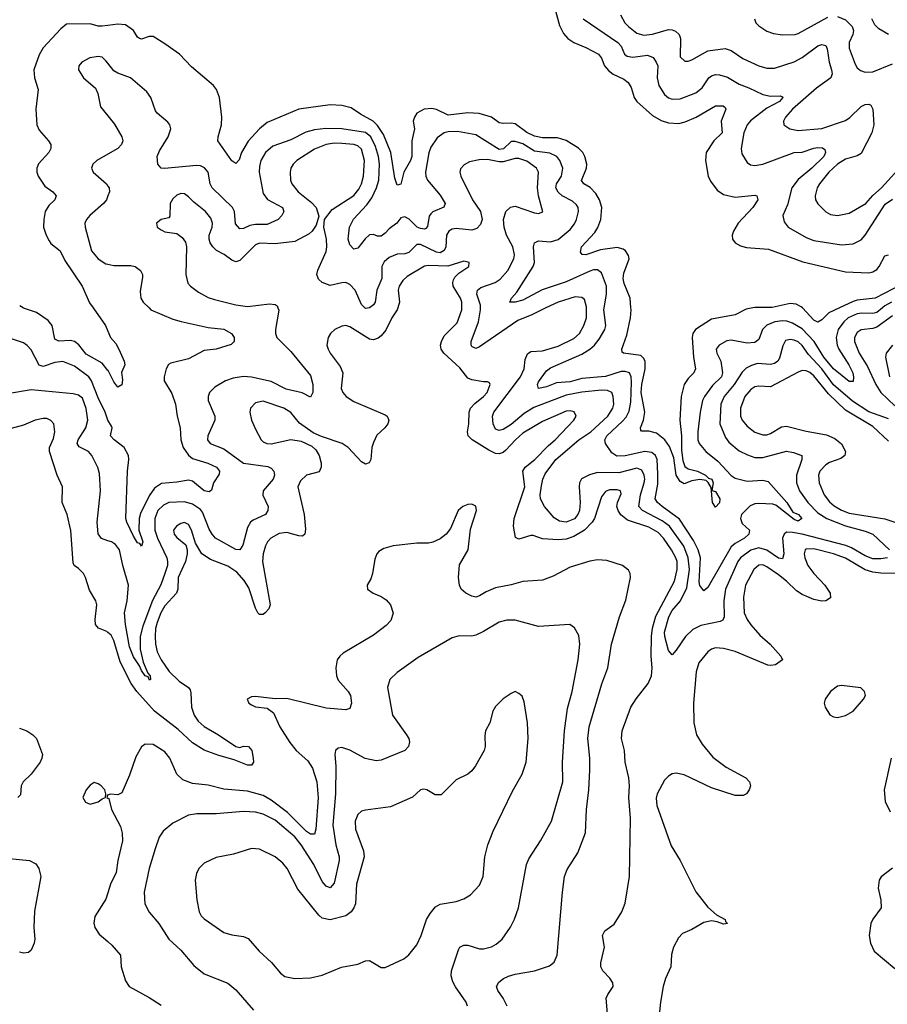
# Model space of a CAD drawing. Header units: inches. Extents: x 1552611 to 1694776, y 811966 to 917215.
# Tile 493 of 549: x 1679551 to 1683963, y 876459 to 881465. Entities that reach past the tile are written whole.
import ezdxf

# ---------------------------------------------------------------- set-up
doc = ezdxf.new("R2010")
doc.units = ezdxf.units.IN
doc.header["$MEASUREMENT"] = 0
for name, color, linetype in [('B6877', 7, 'Continuous'), ('B6878', 7, 'Continuous'), ('B6887', 7, 'Continuous'), ('B6888', 7, 'Continuous')]:
    doc.layers.add(name, color=color, linetype=linetype)

msp = doc.modelspace()

# ---------------------------------------------------------------- linework, layer by layer
at = {"layer": 'B6877', "color": 5}
for points, elevation in [([(1680000, 879682.4), (1679970, 879719.2), (1679890, 879764.5), (1679851.9, 879811.9), (1679830, 879829.8), (1679810, 879834.8), (1679750, 879830.8), (1679730, 879840.5), (1679716.1, 879910), (1679696.3, 879936.3), (1679636.8, 879976.8), (1679570, 879999.3), (1679568.8, 880000)], 820), ([(1679925.1, 880000), (1679988.2, 879910), (1680000, 879881.5)], 820), ([(1680000, 879429.2), (1679999.5, 879430), (1679985.9, 879470), (1679950, 879542.4), (1679916.6, 879630), (1679902.4, 879650), (1679830, 879703.8), (1679770, 879727), (1679730, 879723), (1679670, 879702), (1679650, 879708.4), (1679610, 879787.2), (1679590, 879808.8), (1679570, 879821.6), (1679489.2, 879850)], 840), ([(1680000, 878816.1), (1679967.3, 878827.3), (1679951, 878851), (1679944.7, 878910), (1679962.3, 879070), (1679957.3, 879157.3), (1679948.1, 879188.1), (1679918.5, 879250), (1679900.5, 879270), (1679853.3, 879293.3), (1679843.7, 879310), (1679849.3, 879330), (1679888.4, 879390), (1679898.4, 879430), (1679890, 879487.8), (1679870, 879540.3), (1679850, 879556.4), (1679823.8, 879563.8), (1679610, 879583.2), (1679490, 879563.5)], 860), ([(1680000, 878350.2), (1679994.8, 878354.8), (1679952.5, 878372.5), (1679937.4, 878390), (1679935.9, 878415.9), (1679943.5, 878490), (1679938.7, 878510), (1679905.5, 878565.5), (1679886.4, 878630), (1679876, 878650), (1679850, 878675.8), (1679828, 878690), (1679823.1, 878703.1), (1679810.9, 878869.1), (1679791.9, 878950), (1679767.1, 879010), (1679768.7, 879090), (1679742.2, 879150), (1679702.1, 879270), (1679703.4, 879290), (1679724, 879336), (1679730.5, 879370), (1679724.5, 879410), (1679710, 879427.3), (1679690, 879437.4), (1679670, 879438.5), (1679630.3, 879430), (1679570, 879404.5), (1679490, 879382.6)], 880), ([(1679550, 877863.8), (1679588.4, 877850), (1679618.7, 877830), (1679637, 877810), (1679666.9, 877730), (1679664.6, 877710), (1679655.6, 877690), (1679610, 877629.9), (1679568.9, 877590), (1679559.6, 877570), (1679555.4, 877524.6), (1679541.5, 877510)], 880), ([(1680000, 877522.9), (1679998, 877522), (1679994, 877510), (1680000, 877507.6)], 920), ([(1679427.6, 877207.6), (1679601.6, 877190), (1679633.5, 877173.5), (1679649.4, 877150), (1679658.8, 877110), (1679626.7, 876933.3), (1679623.4, 876850), (1679628.8, 876790), (1679625.3, 876770), (1679610, 876734), (1679596.8, 876723.2), (1679570, 876719.9), (1679550, 876724.7)], 880), ([(1680000, 877026.2), (1679990, 876994.5), (1679934.2, 876905.8), (1679928.7, 876871.3), (1679934, 876850), (1679955.5, 876815.5), (1680000, 876777.9)], 920)]:
    msp.add_lwpolyline(points, dxfattribs=dict(at, elevation=elevation))
at = {"layer": 'B6877', "color": 5, "elevation": 920}
msp.add_lwpolyline([(1679930, 877587), (1679910, 877573.3), (1679888.8, 877550), (1679872.7, 877510), (1679886.7, 877486.7), (1679910, 877477.6), (1679950, 877488.8), (1679970, 877504), (1679988, 877510), (1679989, 877530), (1679984, 877550), (1679965.2, 877570), (1679950, 877580.9)], close=True, dxfattribs=at)
at = {"layer": 'B6878', "color": 5}
for points, elevation in [([(1680000, 881436.2), (1679970, 881432.2), (1679950, 881432.9), (1679910, 881443.8), (1679790, 881442.7), (1679760.9, 881419.1), (1679670, 881322.9), (1679650, 881287), (1679624, 881210), (1679626.2, 881170), (1679645.3, 881110), (1679632.8, 881010), (1679638.9, 880930), (1679650, 880903), (1679698, 880850), (1679710.3, 880830), (1679710.3, 880810), (1679698.9, 880790), (1679647, 880733), (1679639.1, 880710), (1679639.1, 880690), (1679645.5, 880670), (1679679.3, 880619.3), (1679719.5, 880590), (1679737.6, 880570), (1679730.3, 880550), (1679700.1, 880519.9), (1679681.3, 880490), (1679673.8, 880450), (1679672.9, 880410), (1679685.4, 880370), (1679700.8, 880340.8), (1679710, 880327.3), (1679756.9, 880290), (1679780.4, 880240.4), (1679868.7, 880110), (1679906.5, 880026.5), (1679925.1, 880000)], 820), ([(1680000, 881244), (1679990, 881256.9), (1679970, 881275.1), (1679950, 881277.4), (1679908.8, 881271.2), (1679867, 881250), (1679852, 881230), (1679850.3, 881210), (1679875.3, 881170), (1679936.9, 881116.9), (1679949, 881090), (1679962.8, 881022.8), (1680000, 880976.5)], 840), ([(1680000, 880782.2), (1679944.4, 880750), (1679923.1, 880730), (1679915.8, 880710), (1679924.9, 880690), (1679993, 880630), (1680000, 880618.8)], 840), ([(1680000, 880569.8), (1679992.2, 880550), (1679977.6, 880530), (1679908.8, 880470), (1679890.4, 880450), (1679883.1, 880430), (1679883.7, 880410), (1679915.8, 880290), (1679950.2, 880250), (1679990, 880223.8), (1680000, 880221.7)], 840), ([(1679568.8, 880000), (1679551.2, 880010)], 820)]:
    msp.add_lwpolyline(points, dxfattribs=dict(at, elevation=elevation))
at = {"layer": 'B6887', "color": 5}
for points, elevation in [([(1680208.9, 880000), (1680218.9, 879990), (1680330, 879943.5), (1680371.6, 879931.6), (1680510, 879900.5), (1680590, 879891.3), (1680628.2, 879870), (1680641.3, 879850), (1680641.6, 879830), (1680626.9, 879813.1), (1680550, 879790.6), (1680490, 879784.2), (1680410, 879740.7), (1680320.6, 879719.4), (1680307.8, 879712.2), (1680295.8, 879690), (1680285.4, 879650), (1680286.8, 879630), (1680324.6, 879564.6), (1680343.5, 879510), (1680351.9, 879450), (1680367.2, 879390), (1680370.8, 879330), (1680382.4, 879290), (1680410, 879251.7), (1680430, 879235.1), (1680508.7, 879210), (1680552.6, 879190), (1680567.6, 879170), (1680566, 879154), (1680536, 879110), (1680526.1, 879073.9), (1680515.1, 879064.9), (1680490, 879070.8), (1680430, 879119.8), (1680410, 879124.6), (1680350, 879113.5), (1680273.2, 879106.8), (1680237.1, 879082.9), (1680210, 879043.7), (1680165.7, 878954.3), (1680158.5, 878930), (1680156.4, 878870), (1680176.8, 878810), (1680170, 878788), (1680161.4, 878801.4), (1680150, 878806.3), (1680130, 878839.1), (1680095.8, 878910), (1680091.1, 878930), (1680098.8, 879170), (1680106.6, 879230), (1680104.2, 879250), (1680083.2, 879290), (1680031.3, 879330), (1680012.4, 879350), (1680020.8, 879390), (1680018, 879398), (1680000, 879429.2)], 840), ([(1680864.4, 880000), (1680868.7, 879988.7), (1680852.8, 879890), (1680852.2, 879870), (1680858.5, 879850), (1680930, 879777.6), (1681030, 879655.5), (1681042.8, 879610), (1681042.8, 879570), (1681030, 879547), (1680988.2, 879568.2), (1680906.6, 879586.6), (1680830, 879625.2), (1680730, 879648), (1680690, 879651.4), (1680637.3, 879642.7), (1680598.7, 879630), (1680543.7, 879596.3), (1680517.3, 879570), (1680509.1, 879550), (1680509.2, 879530), (1680543.5, 879450), (1680544.2, 879430), (1680508.3, 879350), (1680507.1, 879330), (1680519.5, 879310), (1680590, 879282.8), (1680690, 879211.4), (1680813.2, 879193.2), (1680830, 879184.9), (1680844.2, 879170), (1680846.8, 879150), (1680839.8, 879130), (1680788.8, 879070), (1680787.1, 879047.1), (1680814.4, 878990), (1680813, 878970), (1680802, 878950), (1680738.5, 878921.5), (1680724.8, 878910), (1680710, 878883), (1680686.6, 878793.4), (1680670, 878769.8), (1680650, 878772), (1680547.5, 878830), (1680530, 878849.8), (1680515.6, 878875.6), (1680481.1, 878961.1), (1680470, 878974.5), (1680430, 879001.9), (1680390, 879013.3), (1680310, 879010.7), (1680282.6, 878997.4), (1680254.3, 878970), (1680239.2, 878930), (1680238.4, 878870), (1680251.4, 878830), (1680299.4, 878730), (1680303.4, 878710), (1680302.1, 878690), (1680290.1, 878649.9), (1680268.5, 878591.5), (1680227.1, 878512.9), (1680177.4, 878382.6), (1680164.5, 878330), (1680164.2, 878264.2), (1680179.5, 878199.5), (1680203.4, 878143.4), (1680214.4, 878130), (1680216, 878110), (1680211.9, 878108.1), (1680204, 878124), (1680190, 878128.7), (1680170, 878156.9), (1680160, 878180), (1680130, 878225.3), (1680110, 878276.9), (1680089.5, 878390.5), (1680084.6, 878450), (1680098.5, 878510), (1680105, 878590), (1680075.5, 878690), (1680058.9, 878770), (1680037.9, 878797.9), (1680018, 878810), (1680000, 878816.1)], 860), ([(1681474.3, 880000), (1681471.3, 879990), (1681444.3, 879950), (1681413.2, 879886.8), (1681390, 879857.2), (1681374.7, 879845.3), (1681350, 879838), (1681330, 879840.7), (1681230, 879904.1), (1681210, 879909.8), (1681190, 879907.6), (1681154.4, 879890), (1681132.4, 879870), (1681119.3, 879850), (1681114, 879810), (1681120.3, 879790), (1681130.3, 879770), (1681181.5, 879701.5), (1681194, 879670), (1681186.2, 879590), (1681193.8, 879570), (1681212.2, 879550), (1681250, 879524.1), (1681410, 879456.5), (1681419.5, 879450), (1681428.9, 879430), (1681423.6, 879410), (1681408.9, 879390), (1681367.8, 879352.2), (1681350, 879316.2), (1681341.5, 879290), (1681337.6, 879230), (1681327.8, 879212.3), (1681310, 879206), (1681290, 879216.8), (1681221.4, 879290), (1681190.8, 879310), (1681085.5, 879345.5), (1681044.5, 879364.5), (1680974.6, 879414.5), (1680930, 879468.7), (1680895.1, 879490), (1680790, 879525), (1680750, 879516.8), (1680724.2, 879490), (1680721.1, 879470), (1680730.3, 879430), (1680750, 879384), (1680779.5, 879330), (1680790, 879319.5), (1680807.3, 879310), (1680829.4, 879309.4), (1680930.2, 879330.2), (1680983, 879323), (1681036.7, 879296.7), (1681058, 879278), (1681074.3, 879250), (1681084.3, 879210), (1681085, 879190), (1681073.7, 879166.3), (1681010, 879149.6), (1680979.5, 879120.5), (1680966, 879090), (1680998.2, 878950), (1681004.5, 878875.5), (1681001.5, 878850), (1680990, 878839.2), (1680970, 878840.6), (1680910, 878857.5), (1680870, 878852.4), (1680828.4, 878830), (1680811, 878810), (1680800.9, 878790), (1680789.5, 878750), (1680785.7, 878710), (1680825, 878490), (1680817.8, 878470), (1680799.6, 878450), (1680790, 878441.5), (1680770, 878441.7), (1680763.1, 878450), (1680750, 878473.6), (1680716.5, 878576.5), (1680693.3, 878613.4), (1680656, 878656), (1680610, 878687.5), (1680521, 878721), (1680477.3, 878750), (1680444.6, 878804.6), (1680425.8, 878870), (1680410, 878899.3), (1680390, 878909.8), (1680370, 878904.5), (1680348.9, 878890), (1680332.8, 878870), (1680336.5, 878850), (1680350, 878832.9), (1680396, 878796), (1680403.2, 878770), (1680402.5, 878750), (1680394.2, 878710), (1680357.8, 878630), (1680355.1, 878570), (1680347.9, 878550), (1680290, 878484.9), (1680268.6, 878450), (1680250, 878400.9), (1680242.2, 878370), (1680239.4, 878330), (1680241.2, 878290), (1680250.9, 878250.9), (1680270.8, 878210.8), (1680310.9, 878150.9), (1680361.6, 878101.6), (1680410.1, 878070.1), (1680418, 878058), (1680422.3, 878042.3), (1680424.2, 877970), (1680438.5, 877930), (1680458.3, 877898.3), (1680490, 877871.9), (1680562.7, 877830), (1680650, 877769.3), (1680670, 877764.9), (1680690, 877771), (1680714.3, 877770), (1680732.3, 877750), (1680739.3, 877710), (1680740.7, 877690), (1680730, 877675.4), (1680725.1, 877674.9), (1680710, 877675.9), (1680642.6, 877702.6), (1680563.9, 877723.9), (1680490, 877751.1), (1680430, 877789.4), (1680357, 877857), (1680236.7, 877950), (1680146.4, 878050), (1680118.4, 878090), (1680061.4, 878201.4), (1680030, 878308.3), (1680016.1, 878336.1), (1680000, 878350.2)], 880), ([(1681330.3, 880000), (1681330, 879999.8), (1681310, 879996.8), (1681306.8, 880000)], 860), ([(1682542.7, 876390), (1682534.1, 876490), (1682541.7, 876510), (1682568.5, 876550), (1682567.8, 876567.8), (1682553, 876593), (1682516.4, 876630), (1682507.3, 876650), (1682506.9, 876670), (1682524.4, 876750), (1682515.5, 876810), (1682526.3, 876833.7), (1682573.6, 876866.4), (1682613.9, 876930), (1682630, 876973), (1682652.1, 877110), (1682656.5, 877403.5), (1682649, 877510), (1682652.7, 877570), (1682648.5, 877610), (1682630.9, 877690), (1682626.4, 877750), (1682611.8, 877810), (1682614.3, 877850), (1682659.3, 877970), (1682686.8, 878013.2), (1682747.3, 878090), (1682764.2, 878130), (1682768.1, 878170), (1682762.7, 878230), (1682763.5, 878330), (1682768.5, 878371.5), (1682786.4, 878433.6), (1682881.7, 878610), (1682894.3, 878670), (1682893.9, 878710), (1682888.1, 878730), (1682865.1, 878770), (1682824.3, 878830), (1682798, 878858), (1682750, 878885.5), (1682641.3, 878921.3), (1682608.3, 878948.3), (1682593.9, 878970), (1682587.9, 878990), (1682590.5, 879010), (1682610, 879055.3), (1682606, 879070), (1682590, 879075.7), (1682550, 879074.6), (1682530, 879066.6), (1682510, 879039.6), (1682473.8, 878930), (1682462.2, 878910), (1682422.9, 878870), (1682370, 878837.8), (1682330, 878825), (1682290, 878820.7), (1682210, 878825.9), (1682162.6, 878842.6), (1682150, 878843.2), (1682090, 878823.4), (1682073.2, 878833.2), (1682062.8, 878890), (1682066.4, 878930), (1682119.9, 879090), (1682110.5, 879170), (1682121.7, 879190), (1682171.4, 879228.6), (1682239.8, 879300.2), (1682274.8, 879330), (1682369.7, 879430), (1682380.5, 879450), (1682371.1, 879471.1), (1682350, 879476.5), (1682330, 879475.7), (1682210, 879423.2), (1682110, 879363), (1682072.7, 879330), (1682023.9, 879276.1), (1682010, 879265.2), (1681990, 879258.9), (1681970, 879260.6), (1681936.4, 879276.4), (1681852.2, 879330), (1681832.2, 879350), (1681829.2, 879370), (1681835.9, 879410), (1681836.9, 879470), (1681844.2, 879490), (1681865.6, 879514.4), (1681910, 879549.4), (1681928.7, 879570), (1681942.9, 879610), (1681939.7, 879619.7), (1681930, 879624.5), (1681910, 879623.5), (1681850, 879633.5), (1681830, 879643.5), (1681790, 879695), (1681707.6, 879770), (1681694.4, 879790), (1681691.1, 879810), (1681695.4, 879830), (1681710, 879857.5), (1681776.1, 879923.9), (1681799.7, 879990), (1681799.6, 880000)], 880), ([(1682227.6, 880000), (1682155.3, 879964.7), (1682084.2, 879935.8), (1681890, 879801.8), (1681870, 879792.9), (1681850, 879803), (1681846.5, 879810), (1681847.8, 879830), (1681884.3, 879930), (1681895, 879990), (1681894.6, 880000)], 860), ([(1683963.8, 878730), (1683930, 878724.3), (1683890, 878724.5), (1683850, 878738.8), (1683780.3, 878780.3), (1683752, 878792), (1683530, 878849.9), (1683481.5, 878858.5), (1683450, 878859), (1683438.2, 878850), (1683430.1, 878830), (1683437.2, 878750), (1683430, 878725), (1683410, 878727.3), (1683350, 878768.6), (1683310, 878781), (1683270, 878768), (1683217.4, 878730), (1683203.8, 878710), (1683140.8, 878570), (1683131.3, 878511.3), (1683133.8, 878430), (1683127.3, 878412.7), (1683114.1, 878405.9), (1683014.2, 878385.8), (1682974.5, 878365.5), (1682936.9, 878330), (1682890, 878259.7), (1682870, 878237), (1682850, 878258), (1682831.2, 878330), (1682830.8, 878350.8), (1682852.3, 878430), (1682870, 878460.9), (1682911.7, 878510), (1682943.6, 878576.4), (1682956.7, 878670), (1682951.4, 878730), (1682928.4, 878788.4), (1682855.9, 878890), (1682818, 878918), (1682718.2, 878970), (1682699.9, 878990), (1682708.2, 879050), (1682727.6, 879110), (1682729.5, 879130), (1682726.1, 879150), (1682714.5, 879174.5), (1682690, 879184.4), (1682598.1, 879161.9), (1682490, 879163.3), (1682448.7, 879151.3), (1682409, 879131), (1682397.9, 879110), (1682396.3, 879090), (1682401.6, 879010), (1682397.7, 878970), (1682390, 878949.8), (1682372, 878928), (1682330.4, 878910), (1682296.1, 878916.1), (1682270, 878933.2), (1682219.4, 878990), (1682198.9, 879030), (1682197.3, 879050), (1682204.4, 879095.6), (1682211.7, 879130), (1682223.5, 879156.5), (1682278.3, 879230), (1682394.3, 879330), (1682455.4, 879370), (1682542.2, 879450), (1682567.1, 879490), (1682571.8, 879510), (1682569.9, 879549.9), (1682563.1, 879570), (1682540.6, 879580.6), (1682510, 879581.7), (1682410, 879571.2), (1682330, 879556.1), (1682166.3, 879493.7), (1682117.1, 879462.9), (1682050, 879407.6), (1682010, 879381.6), (1681990, 879376.2), (1681970, 879383.5), (1681959.6, 879410), (1681955.8, 879450), (1681962.8, 879470), (1682098.5, 879650), (1682116, 879690), (1682122.2, 879737.8), (1682133.9, 879766), (1682150, 879777.7), (1682210, 879780.9), (1682290, 879805.8), (1682370, 879843.9), (1682398, 879870), (1682420.6, 879910), (1682433.8, 879950), (1682433.9, 880000)], 860), ([(1683938.2, 880000), (1683910, 879977.4), (1683890, 879971.7), (1683833.7, 879973.7), (1683810, 879969.9), (1683763.5, 879950), (1683741.5, 879930), (1683714, 879890), (1683702.4, 879850), (1683708.7, 879810), (1683716.6, 879790), (1683767.5, 879710), (1683787.1, 879670), (1683791.6, 879648.4), (1683790, 879626.3), (1683770, 879626.4), (1683690, 879689.5), (1683639.8, 879750), (1683590.7, 879830), (1683530, 879893.8), (1683481.6, 879921.6), (1683452.1, 879932.1), (1683430, 879934.2), (1683390.9, 879929.1), (1683350, 879912.6), (1683329.4, 879890), (1683310, 879838.7), (1683290, 879823.7), (1683250, 879821.3), (1683170, 879836.3), (1683148, 879832), (1683108.9, 879810), (1683093.4, 879790), (1683096.5, 879770), (1683117.5, 879730), (1683125.9, 879670), (1683119.5, 879650), (1683074.1, 879605.9), (1683033, 879550), (1683023.8, 879530), (1683011.1, 879470), (1683000.4, 879370), (1682999.5, 879330), (1683006.4, 879310), (1683041.2, 879270), (1683100.8, 879220.8), (1683170, 879148.1), (1683190, 879134.1), (1683250, 879118.6), (1683330, 879123.4), (1683356.8, 879116.8), (1683453, 879010), (1683482.2, 878962.2), (1683511.9, 878950), (1683529.1, 878930), (1683510, 878915.9), (1683490, 878923.6), (1683396.4, 878996.4), (1683381.5, 879001.5), (1683310, 879005.8), (1683290, 879003.9), (1683266.6, 878993.4), (1683222.4, 878950), (1683217.3, 878930), (1683224.6, 878904.6), (1683262.8, 878870), (1683259.7, 878850), (1683237.8, 878830), (1683190, 878801.7), (1683170, 878784.7), (1683050, 878578), (1683030, 878561.5), (1683010, 878588.4), (1683007.3, 878607.3), (1683013.4, 878730), (1683000.8, 878770), (1682977.8, 878817.8), (1682906.3, 878926.3), (1682817.7, 878990), (1682794.5, 879010), (1682783.6, 879030), (1682795.5, 879104.5), (1682796.7, 879156.7), (1682793.6, 879230), (1682784.4, 879250), (1682765.5, 879265.5), (1682730.7, 879270.7), (1682630, 879247.7), (1682587, 879247), (1682562.5, 879262.5), (1682529.8, 879310), (1682527.5, 879330), (1682537.1, 879350), (1682616.6, 879423.4), (1682634.7, 879445.3), (1682650, 879475.2), (1682659, 879521), (1682661.8, 879621.8), (1682660.8, 879650), (1682652.5, 879670), (1682630, 879677.5), (1682610, 879676.3), (1682530, 879650.8), (1682410, 879641.9), (1682350, 879624.1), (1682281.5, 879618.5), (1682230, 879598.8), (1682189.7, 879590), (1682184.6, 879610), (1682190, 879623.8), (1682230, 879680.2), (1682250, 879695.3), (1682410, 879765.1), (1682451.3, 879790), (1682474, 879810), (1682498.2, 879841.8), (1682526.5, 879890), (1682532.4, 879910), (1682521.2, 879990), (1682523, 880000)], 840), ([(1683279.7, 880000), (1683246.3, 879993.7), (1683190, 879965.5), (1683070, 879942.4), (1682987.5, 879890), (1682975.1, 879870), (1682971.3, 879848.7), (1682977.7, 879750), (1682988.4, 879690), (1682978.8, 879670), (1682950, 879640.8), (1682930.1, 879610), (1682914.8, 879550), (1682908, 879430), (1682916.1, 879350), (1682916.5, 879276.5), (1682923.8, 879223.8), (1682934.4, 879194.4), (1682950, 879182.6), (1682997.3, 879170), (1683038.8, 879150), (1683054.7, 879134.7), (1683071.4, 879130), (1683077.6, 879110), (1683071.6, 879071.6), (1683090, 879066.8), (1683111.1, 879030), (1683110, 879009.3), (1683090, 878986.6), (1683074.5, 879010), (1683067.6, 879087.6), (1683052.9, 879112.9), (1683042.5, 879122.5), (1683010, 879128), (1682970, 879120.5), (1682930, 879106), (1682910, 879117.6), (1682889, 879150), (1682878.2, 879238.2), (1682855.4, 879295.4), (1682832.1, 879330), (1682790, 879363.1), (1682750, 879373.6), (1682713.6, 879373.6), (1682710, 879379), (1682707.8, 879390), (1682723.2, 879430), (1682729.9, 879470), (1682711, 879570), (1682714.2, 879610), (1682731.6, 879690), (1682731.2, 879730), (1682724.1, 879744.1), (1682710, 879757.2), (1682621.2, 879770), (1682614.5, 879774.5), (1682612.8, 879790), (1682638.6, 879861.4), (1682656.5, 879950), (1682659.9, 879990), (1682659.3, 880000)], 820), ([(1683720.2, 880000), (1683665.5, 879974.5), (1683630, 879939.8), (1683610, 879928.1), (1683590, 879937.7), (1683531.6, 880000)], 820), ([(1683990, 879959.4), (1683910, 879902.1), (1683890, 879895.3), (1683830, 879888.6), (1683810, 879874.9), (1683796.8, 879850), (1683795.7, 879830), (1683820.6, 879770), (1683862.3, 879702.3), (1683904.1, 879610), (1683930, 879570.7), (1684001.6, 879501.6)], 860), ([(1680000, 879881.5), (1680013, 879850), (1680039.4, 879819.4), (1680055.3, 879790), (1680082.8, 879730), (1680086, 879710), (1680068.4, 879671.6), (1680074.2, 879634.2), (1680070, 879608.7), (1680050, 879597.6), (1680030, 879623.5), (1680001.1, 879681.1), (1680000, 879682.4)], 820), ([(1683970, 879435.2), (1683870, 879472.3), (1683786.6, 879526.6), (1683690, 879608.8), (1683630.8, 879690), (1683562.7, 879762.7), (1683530, 879809.2), (1683510, 879828), (1683490, 879836.4), (1683470, 879840.2), (1683445.8, 879834.2), (1683432.3, 879807.7), (1683415.3, 879744.7), (1683406.2, 879730), (1683390, 879717), (1683370, 879712.2), (1683302.8, 879717.2), (1683272, 879708), (1683246, 879694), (1683226, 879674), (1683184.5, 879610), (1683133, 879550), (1683116.4, 879510), (1683111.3, 879410), (1683141.2, 879341.2), (1683156.8, 879316.8), (1683210, 879273.9), (1683252.3, 879252.3), (1683290, 879239.4), (1683330, 879239.8), (1683450, 879271), (1683485.7, 879265.7), (1683528, 879250), (1683529.1, 879230), (1683501.5, 879150), (1683502, 879110), (1683517, 879070), (1683559.3, 879010), (1683610, 878958.5), (1683655.7, 878930), (1683750, 878892.5), (1683850, 878865.6), (1683889.1, 878849.1), (1683974.9, 878770)], 860), ([(1683989.6, 879810.4), (1683957.5, 879770), (1683953.7, 879750), (1683974.7, 879650)], 880), ([(1683970, 879322), (1683890, 879396.3), (1683750, 879479.9), (1683663.5, 879563.5), (1683590, 879653.8), (1683570, 879670.9), (1683550, 879680.2), (1683530, 879681.7), (1683510, 879672.9), (1683370, 879598.1), (1683310, 879601.3), (1683290, 879597.9), (1683270, 879585.8), (1683239.5, 879550), (1683217.3, 879490), (1683217, 879450), (1683225.9, 879430), (1683250, 879398.8), (1683290, 879367.4), (1683330, 879355.5), (1683350, 879355.5), (1683370, 879362), (1683425.3, 879394.7), (1683450, 879399.3), (1683550, 879373.9), (1683654.6, 879354.6), (1683696, 879336), (1683730, 879309.2), (1683750.1, 879270), (1683747.2, 879250), (1683726.3, 879233.7), (1683670, 879213.5), (1683650, 879201.5), (1683620.1, 879170), (1683612.7, 879150), (1683616.8, 879110), (1683641.5, 879050), (1683670, 879013.6), (1683693.2, 878993.2), (1683730, 878971.4), (1683770, 878957), (1683950, 878926.8), (1684070, 878888.7)], 880), ([(1682030.8, 876450), (1682010.5, 876490.5), (1681982.7, 876530), (1681975.4, 876550), (1681987.9, 876572.1), (1682011.3, 876590), (1682037.5, 876602.5), (1682070, 876613.1), (1682170, 876630.2), (1682245.5, 876654.5), (1682270, 876674), (1682284.6, 876710), (1682310.7, 877030), (1682321.6, 877110), (1682335.4, 877144.6), (1682388.7, 877230), (1682428.4, 877331.6), (1682433.2, 877450), (1682445.2, 877550), (1682451, 877650), (1682450.4, 877710), (1682439.9, 877810), (1682446.7, 877870), (1682511.7, 878088.3), (1682541.3, 878170), (1682561.1, 878290), (1682602.1, 878430), (1682634.1, 878514.1), (1682657.6, 878630), (1682656.4, 878650), (1682646.9, 878666.9), (1682616.2, 878690), (1682536.5, 878716.5), (1682490, 878718.9), (1682450, 878711.6), (1682350, 878681.1), (1682263.3, 878636.7), (1682210, 878615.2), (1682110, 878609.3), (1682050, 878591.5), (1681970, 878576.4), (1681923.1, 878556.9), (1681890, 878535.8), (1681870.5, 878530), (1681850, 878533.9), (1681819.8, 878550), (1681796.8, 878570), (1681788.4, 878590), (1681782.3, 878630), (1681787.1, 878692.9), (1681832, 878770), (1681844.2, 878875.8), (1681874.7, 878970), (1681870, 878992), (1681850, 879002.4), (1681830, 878999.7), (1681805.5, 878990), (1681781.3, 878970), (1681741.8, 878878.2), (1681719.3, 878850), (1681690, 878826.3), (1681651.4, 878808.6), (1681630, 878804.7), (1681570, 878804.7), (1681450, 878790.8), (1681403.2, 878776.8), (1681378, 878762), (1681366.7, 878750), (1681357.5, 878722.5), (1681346.2, 878650), (1681336.9, 878623.1), (1681317.6, 878590), (1681319.5, 878570), (1681348, 878550), (1681390, 878532.4), (1681415.3, 878515.3), (1681436.9, 878490), (1681451.2, 878448.8), (1681438, 878410), (1681414.9, 878385.1), (1681350, 878335.8), (1681195.9, 878244.1), (1681179.5, 878230), (1681166, 878210), (1681159.6, 878170), (1681161.8, 878130), (1681170, 878107), (1681222, 878050), (1681232.9, 878030), (1681239.1, 877990), (1681230, 877963.6), (1681210, 877957.2), (1681110, 877964.3), (1680910, 878013.5), (1680850, 878012.1), (1680750, 878023.5), (1680730, 878022.4), (1680708.2, 878010), (1680716.4, 877990), (1680730, 877981.5), (1680750, 877972), (1680810, 877965.5), (1680842, 877942), (1680874.1, 877870), (1680924.3, 877790), (1680956.8, 877750), (1681016.6, 877696.6), (1681040.8, 877660.8), (1681061.7, 877590), (1681069.3, 877509.3), (1681056.8, 877350), (1681050, 877325.1), (1681030, 877323.9), (1681010, 877337.5), (1680913.8, 877433.8), (1680830, 877498.1), (1680790, 877520.4), (1680710, 877542.6), (1680590, 877553.7), (1680510, 877574.2), (1680430, 877581.9), (1680381, 877601), (1680351.2, 877630), (1680314.7, 877710), (1680290, 877743.5), (1680230, 877781), (1680190, 877781.6), (1680170, 877769), (1680142.5, 877717.5), (1680110, 877624), (1680070, 877535.3), (1680050, 877525.2), (1680012, 877528), (1680000, 877522.9)], 920), ([(1684070, 878650.4), (1683930, 878651.4), (1683890, 878656.5), (1683850, 878668.1), (1683750, 878727.6), (1683690.1, 878749.9), (1683590, 878775.4), (1683550, 878773.4), (1683545.2, 878770), (1683540.2, 878750), (1683543, 878730), (1683559.2, 878690), (1683588.9, 878648.9), (1683645.4, 878590), (1683672.2, 878550), (1683674.5, 878525.5), (1683650, 878510.9), (1683630.7, 878509.3), (1683590, 878517.2), (1683530, 878543.2), (1683501.7, 878561.7), (1683451.4, 878611.4), (1683410, 878643.7), (1683350, 878683.4), (1683330, 878693), (1683310, 878691.9), (1683284.4, 878670), (1683242, 878590), (1683232.2, 878530), (1683235.5, 878450), (1683250, 878415.8), (1683269.2, 878389.3), (1683315.8, 878335.8), (1683367.3, 878290), (1683421, 878230), (1683431, 878210), (1683393.9, 878186.1), (1683370, 878181.6), (1683355.9, 878184.1), (1683190, 878252.4), (1683130, 878269), (1683090, 878272.6), (1683070, 878265.6), (1683050, 878250.6), (1683005.3, 878194.7), (1682991, 878150), (1682977.3, 877990), (1682979.6, 877890), (1682992.6, 877830), (1683021.6, 877781.6), (1683075.6, 877715.6), (1683144.3, 877664.3), (1683243.1, 877610), (1683262.4, 877590), (1683266.7, 877570), (1683260.4, 877550), (1683247.3, 877530), (1683230, 877521.3), (1683190, 877521.7), (1683070, 877560.7), (1682930, 877625.5), (1682890, 877633.8), (1682869.1, 877630.9), (1682850, 877619.5), (1682830, 877598.4), (1682792.2, 877530), (1682787.5, 877507.5), (1682790.7, 877470), (1682864.8, 877264.8), (1682909.4, 877190), (1682990, 877030.5), (1683050, 876953), (1683095.1, 876915.1), (1683138.8, 876890), (1683140.7, 876880.7), (1683151.3, 876870), (1683130, 876867.6), (1683098.7, 876878.7), (1683070, 876883), (1683030, 876875.1), (1682970, 876840.4), (1682921.1, 876818.9), (1682902, 876798), (1682875.6, 876750), (1682866.6, 876713.4), (1682863.1, 876650), (1682834.6, 876590), (1682824, 876550), (1682810.3, 876470), (1682788.8, 876271.2)], 880), ([(1681827.8, 876450), (1681821.3, 876470), (1681767.4, 876547.4), (1681753.5, 876573.5), (1681745, 876604.9), (1681746.9, 876630), (1681782.8, 876737.2), (1681790, 876750.2), (1681810, 876759.7), (1681830, 876759.7), (1681890, 876742.2), (1681910, 876741.8), (1681950, 876751.5), (1681974.8, 876765.2), (1682004.7, 876790), (1682047.9, 876852), (1682067.9, 876892), (1682087.4, 876950), (1682129.1, 877170.9), (1682141.1, 877199), (1682199.7, 877290), (1682255.4, 877390), (1682312.4, 877590), (1682310.7, 877690.7), (1682321.7, 877850), (1682336.8, 877963.2), (1682361.5, 878050), (1682391.5, 878210), (1682399.3, 878290), (1682394.9, 878334.9), (1682372.8, 878372.8), (1682349.6, 878389.6), (1682190, 878381), (1682070, 878412.4), (1682027.8, 878412.2), (1681990, 878403), (1681910, 878354.3), (1681870, 878335.8), (1681850, 878331.3), (1681786.7, 878333.3), (1681750, 878322), (1681578, 878222), (1681470, 878146.3), (1681434, 878110), (1681422.3, 878070), (1681446.3, 877930), (1681518.7, 877830), (1681530.3, 877810), (1681533.8, 877793.8), (1681528.5, 877770), (1681510.4, 877750), (1681390, 877700.3), (1681363.5, 877696.5), (1681308.3, 877708.3), (1681230, 877751.2), (1681190, 877765.1), (1681170, 877760.9), (1681157.3, 877750), (1681154, 877730), (1681159.4, 877670), (1681157.3, 877530), (1681143.3, 877370), (1681159.6, 877270), (1681176.2, 877210), (1681176.1, 877190), (1681150, 877074.5), (1681130, 877052.1), (1681110, 877060.7), (1681090, 877083.7), (1681047.1, 877170), (1680983.4, 877270), (1680950, 877310.4), (1680850, 877395.8), (1680790, 877425.4), (1680750, 877437), (1680690, 877439.1), (1680550, 877427), (1680452.1, 877427.9), (1680410, 877421.5), (1680330, 877380.4), (1680280.9, 877339.1), (1680261.3, 877310), (1680239.6, 877250), (1680210.2, 877150), (1680185, 877030), (1680187.8, 876970), (1680210, 876927.7), (1680259.3, 876870), (1680310.2, 876790.2), (1680370, 876735.3), (1680437.5, 876657.5), (1680490, 876614.9), (1680610, 876567.6), (1680650, 876533.4), (1680740.8, 876430)], 940), ([(1683982.8, 877710), (1683948, 877550), (1683952.9, 877490), (1683977.4, 877437.4)], 920), ([(1680000, 877507.6), (1680005.4, 877505.4), (1680018.4, 877450), (1680063.4, 877363.4), (1680072.7, 877330), (1680074.3, 877290), (1680050.9, 877190), (1680041.8, 877130), (1680013.8, 877070), (1680000, 877026.2)], 920), ([(1683990, 877150.8), (1683932.2, 877107.8), (1683921.7, 877090), (1683916, 877050), (1683930.3, 876989.7), (1683932, 876950), (1683890, 876892), (1683879.6, 876870), (1683870.2, 876810), (1683876.9, 876770), (1683895.8, 876730), (1684002, 876642)], 920), ([(1680000, 876777.9), (1680020.5, 876760.5), (1680063.1, 876710), (1680067, 876650), (1680090, 876578), (1680107.7, 876550), (1680210, 876493.4), (1680270, 876454.4)], 920)]:
    msp.add_lwpolyline(points, dxfattribs=dict(at, elevation=elevation))
for points, elevation in [([(1682070, 878049), (1682050, 878039.3), (1682010, 878012.3), (1681970, 877972.7), (1681958, 877950), (1681942, 877890), (1681920.4, 877850), (1681916.1, 877823.9), (1681917.6, 877770), (1681912.4, 877750), (1681868.9, 877671.1), (1681850, 877646), (1681830, 877629.3), (1681770, 877601.2), (1681694.9, 877525.1), (1681664.2, 877524.2), (1681621.2, 877550), (1681606.4, 877553.6), (1681590, 877549.4), (1681548, 877512), (1681436.7, 877463.3), (1681310, 877446.9), (1681290, 877441.3), (1681270, 877425.1), (1681257.6, 877390), (1681259.3, 877350), (1681299.6, 877239.6), (1681303.8, 877210), (1681264.6, 877070), (1681258.5, 876970), (1681251, 876950), (1681236.2, 876930), (1681210, 876909.8), (1681130, 876888.4), (1681090, 876896.9), (1681072.2, 876912.2), (1680965.6, 877045.6), (1680910.6, 877150.6), (1680890, 877176.9), (1680850, 877209.7), (1680770, 877248), (1680730, 877251.1), (1680637.8, 877222.2), (1680550, 877205.1), (1680490, 877177.4), (1680462, 877150), (1680450, 877124), (1680442.8, 877090), (1680451.3, 876990), (1680463.8, 876930), (1680474.2, 876910), (1680490, 876893.4), (1680590, 876824.9), (1680630, 876813.4), (1680690, 876804.2), (1680713.5, 876793.5), (1680768.7, 876730), (1680831.8, 876671.8), (1680877.2, 876617.2), (1680900.4, 876600.4), (1680950, 876590.2), (1681030, 876594), (1681090, 876607.2), (1681188, 876648), (1681270, 876663.7), (1681310, 876680.3), (1681330, 876681.3), (1681390, 876646.8), (1681410, 876646.8), (1681505.2, 876690), (1681530, 876710.6), (1681570, 876762), (1681592.6, 876810), (1681619.7, 876890), (1681638.4, 876921.6), (1681665.8, 876954.2), (1681690, 876968.7), (1681770, 876981.3), (1681810, 876994.9), (1681843.8, 877016.2), (1681890, 877064.9), (1681908.2, 877110), (1681916, 877210), (1681931.1, 877270), (1681959.6, 877340.4), (1682057.4, 877542.6), (1682106.3, 877630), (1682126.6, 877690), (1682136.9, 877810), (1682132.8, 877890), (1682117, 877997), (1682105.6, 878025.6), (1682090, 878039)], 960), ([(1683730, 878079.8), (1683710, 878076.2), (1683673.6, 878050), (1683646.5, 878010), (1683641.7, 877990), (1683647.4, 877970), (1683671.3, 877931.3), (1683690, 877920.3), (1683710, 877918.3), (1683750, 877927.6), (1683789.6, 877950), (1683842, 878010), (1683852.3, 878030), (1683846.6, 878050), (1683827.8, 878067.8)], 920)]:
    msp.add_lwpolyline(points, close=True, dxfattribs=dict(at, elevation=elevation))
at = {"layer": 'B6888', "color": 5}
for points, elevation in [([(1682276.2, 881510), (1682295.6, 881435.6), (1682315.8, 881395.8), (1682339.2, 881370), (1682368.8, 881348.8), (1682430, 881323.7), (1682494.7, 881290), (1682510, 881270.3), (1682525.6, 881230), (1682546.3, 881206.3), (1682570, 881187.5), (1682622.7, 881162.7), (1682646.3, 881146.3), (1682660.6, 881120.6), (1682676.5, 881070), (1682689.2, 881050), (1682770, 880978.8), (1682812.9, 880952.9), (1682850, 880940.4), (1682902.7, 880937.3), (1682934.8, 880945.2), (1682991.1, 880968.9), (1683090, 881027.4), (1683128.1, 881028.1), (1683138.4, 881018.4), (1683142, 881010), (1683118.9, 880950), (1683123.5, 880890), (1683080.5, 880850), (1683042.7, 880790), (1683038.3, 880750), (1683052.5, 880670), (1683063.7, 880643.7), (1683098.6, 880598.6), (1683130, 880577.2), (1683190, 880562.2), (1683290, 880573.4), (1683299.1, 880570), (1683304.2, 880550), (1683279.6, 880510), (1683204.9, 880430), (1683181.1, 880390), (1683174.9, 880370), (1683175.3, 880350), (1683190.4, 880330), (1683216.2, 880316.2), (1683247.2, 880307.2), (1683358.3, 880298.3), (1683534.5, 880234.5), (1683750, 880184.1), (1683870, 880178.2), (1683890, 880182.7), (1683910, 880195.8), (1683921.9, 880210), (1683950, 880264.4), (1683970, 880269.2)], 820), ([(1682606.2, 881490), (1682629.3, 881450), (1682646.7, 881430), (1682690, 881396), (1682725.8, 881385.8), (1682770, 881392.4), (1682850, 881415.7), (1682870, 881413.9), (1682886.4, 881406.4), (1682904.2, 881390), (1682910.9, 881370), (1682910, 881276), (1682934.4, 881254.4), (1682950, 881254), (1682970, 881261.1), (1683050, 881307.2), (1683139.1, 881319.1), (1683169.3, 881309.3), (1683228.6, 881268.6), (1683310.2, 881230.2), (1683350, 881218.6), (1683390, 881219.3), (1683490, 881250.6), (1683530, 881273.7), (1683610, 881332.4), (1683630, 881338.8), (1683650, 881334.9), (1683657.6, 881317.6), (1683667.3, 881250), (1683680.1, 881210), (1683682.4, 881190), (1683675.9, 881170), (1683602.5, 881117.5), (1683480.7, 881010), (1683445.8, 880970), (1683434.9, 880950), (1683437, 880930), (1683468, 880910), (1683510, 880901.3), (1683630, 880912.4), (1683750, 880952.7), (1683772.4, 880967.6), (1683830, 881023.2), (1683850, 881034.3), (1683870, 881036.1), (1683879.5, 881030), (1683890.1, 881010.1), (1683894.6, 880930), (1683885, 880890), (1683830, 880784.4), (1683810, 880772.5), (1683750, 880755.4), (1683710, 880731.3), (1683666.4, 880690), (1683617.7, 880630), (1683606.2, 880610), (1683596.8, 880570), (1683598.9, 880550), (1683609.5, 880529.5), (1683650, 880489), (1683674.6, 880474.6), (1683710, 880469.5), (1683770, 880481.9), (1683853.4, 880530), (1683889.2, 880570.8), (1683934.3, 880610), (1684050, 880739)], 860), ([(1682659.3, 880000), (1682656.4, 880050), (1682624.3, 880124.3), (1682619.8, 880150), (1682623.7, 880176.3), (1682650.3, 880250), (1682647.2, 880267.2), (1682631.6, 880290), (1682619.2, 880299.2), (1682590, 880307.2), (1682505.6, 880294.4), (1682429.8, 880269.8), (1682411.5, 880271.5), (1682403.1, 880283.1), (1682408.9, 880310), (1682476.3, 880383.7), (1682491.8, 880408.2), (1682507.3, 880450), (1682511.6, 880510), (1682499.6, 880550), (1682481.2, 880581.2), (1682452.1, 880612.1), (1682419.7, 880630), (1682408.1, 880648.1), (1682433.8, 880710), (1682435.3, 880730), (1682425.6, 880770), (1682414.2, 880790), (1682392.5, 880812.5), (1682331, 880851), (1682285.4, 880865.4), (1682210, 880865), (1682170, 880872.3), (1682130, 880891), (1682070, 880935.2), (1682050, 880939.9), (1682010, 880936.9), (1681990, 880941.5), (1681949.9, 880969.9), (1681888.1, 880988.1), (1681830, 880992.6), (1681730, 880980.2), (1681670, 881008.8), (1681646.3, 881013.7), (1681608.8, 881011.2), (1681570.3, 880990), (1681558.2, 880970), (1681552.7, 880950), (1681559.1, 880910), (1681545.6, 880850), (1681544.6, 880770), (1681538.9, 880750), (1681504.1, 880690), (1681490, 880629.6), (1681470, 880623.6), (1681459.2, 880659.2), (1681438.2, 880790), (1681401.4, 880881.4), (1681370, 880926.7), (1681349.4, 880949.4), (1681284.7, 880984.7), (1681237.2, 881017.2), (1681190, 881029.8), (1681130, 881032.1), (1680970, 881010.9), (1680810, 880943.1), (1680770, 880910.8), (1680712.7, 880847.3), (1680678.7, 880790), (1680667.9, 880752.1), (1680650, 880733.6), (1680630, 880747.2), (1680559.1, 880850), (1680560.4, 880870), (1680576.8, 880930), (1680579.3, 880970), (1680566.6, 881070), (1680551.6, 881110), (1680536.2, 881130), (1680425.6, 881225.6), (1680363.5, 881290), (1680290, 881343.1), (1680230, 881379.7), (1680210, 881380.4), (1680170, 881366.8), (1680160.9, 881370), (1680150, 881376.9), (1680129.7, 881410), (1680090, 881438.4), (1680050, 881442.9), (1680000, 881436.2)], 820), ([(1682417.1, 881470), (1682592.6, 881350), (1682610.1, 881330.1), (1682627.2, 881290), (1682640.2, 881280.2), (1682670, 881274.7), (1682744.4, 881284.4), (1682772.5, 881272.5), (1682788.4, 881250), (1682795.8, 881230), (1682792.4, 881170), (1682801.7, 881130), (1682830, 881085.4), (1682850, 881068.6), (1682870, 881060.6), (1682910, 881062.7), (1682990, 881093.6), (1683021.7, 881118.3), (1683056.2, 881170), (1683070, 881180.5), (1683090, 881187.1), (1683110, 881185.7), (1683150, 881173), (1683210, 881136.8), (1683258.9, 881118.9), (1683330, 881084.7), (1683370, 881077.3), (1683417.8, 881077.8), (1683430, 881073), (1683431.6, 881070), (1683415.2, 881050), (1683350, 881015.9), (1683268.3, 880951.7), (1683250, 880930.7), (1683233.9, 880890), (1683219.7, 880810), (1683223.4, 880783.4), (1683250, 880739.5), (1683268.2, 880728.2), (1683290, 880724.7), (1683330, 880730.2), (1683490, 880789.7), (1683530, 880792.4), (1683590, 880812.4), (1683610, 880814.7), (1683633.9, 880813.9), (1683645.8, 880805.8), (1683649.2, 880790), (1683640.5, 880770), (1683580.1, 880710), (1683510, 880652.8), (1683478.1, 880610), (1683455.3, 880524.7), (1683432.1, 880470), (1683438.4, 880438.4), (1683458.7, 880410), (1683550, 880357.4), (1683590, 880342.4), (1683730, 880321.2), (1683790, 880325), (1683830, 880345.5), (1683850, 880369), (1683952.9, 880527.1), (1683990, 880552.2)], 840), ([(1683287.1, 881470), (1683295.5, 881450), (1683310, 881433.8), (1683350, 881406.5), (1683384.9, 881395.1), (1683430, 881388.8), (1683494, 881390), (1683510, 881394.3), (1683661.4, 881478.6)], 880), ([(1683710, 881481.5), (1683750, 881464.4), (1683784.2, 881430), (1683791, 881410), (1683788.1, 881390), (1683770.1, 881350), (1683770, 881320.7), (1683799.5, 881239.5), (1683810, 881221.3), (1683826.4, 881206.4), (1683850, 881199), (1683890, 881199.7), (1683990, 881240.4)], 880), ([(1683970, 881390.5), (1683919.6, 881419.6), (1683899, 881439), (1683883.8, 881470)], 880), ([(1682523, 880000), (1682535.4, 880070), (1682535.2, 880110), (1682510, 880179.1), (1682490, 880194.3), (1682470, 880193.7), (1682450, 880187), (1682330, 880132.8), (1682208.6, 880091.4), (1682110, 880039.9), (1682070, 880028.5), (1682044.5, 880030), (1682052.8, 880050), (1682079.6, 880080.4), (1682162.1, 880210), (1682168.8, 880230), (1682163.7, 880310), (1682168.7, 880331.3), (1682190, 880340.6), (1682250, 880335.6), (1682290, 880347.1), (1682350, 880398.6), (1682372.7, 880427.3), (1682383.2, 880450), (1682392.4, 880490), (1682390.5, 880510), (1682383.2, 880523.2), (1682362.2, 880542.2), (1682309.8, 880570), (1682289.2, 880589.2), (1682277.5, 880610), (1682280.2, 880630), (1682305.9, 880670), (1682313, 880710), (1682298.5, 880750), (1682282, 880770), (1682246.6, 880786.6), (1682170, 880796.2), (1682110, 880833.5), (1682070, 880846.4), (1682050, 880845.2), (1682010.8, 880809.3), (1681990, 880805), (1681870, 880879.9), (1681777.4, 880897.4), (1681730, 880895.8), (1681709.6, 880890.4), (1681675, 880865), (1681642.8, 880817.2), (1681631.7, 880788.3), (1681614.6, 880690), (1681616.3, 880670), (1681625.1, 880650), (1681690, 880572.6), (1681714.9, 880530), (1681708, 880512), (1681652.1, 880487.9), (1681641.5, 880478.5), (1681634.2, 880465.8), (1681625.3, 880414.7), (1681617.1, 880402.9), (1681610, 880399.8), (1681590, 880403), (1681572.6, 880410), (1681531.5, 880451.5), (1681510, 880463.8), (1681490, 880457.6), (1681468.9, 880431.1), (1681430, 880402.8), (1681410, 880379.3), (1681390, 880364.1), (1681370, 880365.3), (1681350, 880372.9), (1681330, 880371.3), (1681308, 880352), (1681270, 880303), (1681250, 880298.7), (1681230, 880320.7), (1681221.3, 880350), (1681228.9, 880411.1), (1681249.5, 880450.5), (1681315.8, 880524.2), (1681341.2, 880558.8), (1681366.5, 880610), (1681378.1, 880650), (1681381.4, 880730), (1681375.7, 880770), (1681361.1, 880821.1), (1681336.9, 880870), (1681310, 880892.5), (1681190, 880909.9), (1681108, 880912), (1681050, 880905.4), (1681006.9, 880893.1), (1680930, 880855.3), (1680838.2, 880821.8), (1680801.2, 880790), (1680777.5, 880750), (1680770, 880719.3), (1680769.6, 880690), (1680790, 880581.7), (1680811, 880551), (1680888.4, 880510), (1680893.7, 880490), (1680884.9, 880470), (1680866.4, 880450), (1680810, 880424.4), (1680750, 880424.6), (1680721.8, 880418.2), (1680690, 880402.9), (1680670, 880402), (1680648.2, 880428.2), (1680642.9, 880490), (1680633.4, 880510), (1680529.8, 880610), (1680520.2, 880630), (1680509.9, 880689.9), (1680491.5, 880711.5), (1680470, 880722.3), (1680450, 880724.7), (1680287.9, 880707.9), (1680270, 880711.2), (1680253.7, 880730), (1680250, 880770.6), (1680261.7, 880798.3), (1680306.8, 880870), (1680319.1, 880910), (1680314.3, 880930), (1680304.5, 880944.5), (1680250, 880989.6), (1680241.8, 881001.8), (1680218, 881070), (1680198.4, 881098.4), (1680114, 881170), (1680050, 881192.7), (1680030, 881205.6), (1680000, 881244)], 840), ([(1680000, 880976.5), (1680034, 880934), (1680071.5, 880870), (1680075.3, 880850), (1680068.8, 880830), (1680050, 880811.2), (1680000, 880782.2)], 840), ([(1681306.8, 880000), (1681290, 880016.9), (1681257.3, 880090), (1681230, 880118.8), (1681210, 880128.5), (1681190, 880128.1), (1681130, 880113.1), (1681089.9, 880129.9), (1681070, 880145.4), (1681062.7, 880170), (1681068.2, 880191.8), (1681110, 880286.7), (1681113.9, 880310), (1681111.8, 880350), (1681097.2, 880410), (1681100.7, 880450), (1681139.6, 880500.4), (1681250, 880572), (1681276.7, 880603.3), (1681290, 880631.6), (1681299.5, 880670), (1681304.8, 880750), (1681290, 880806.6), (1681270, 880824.7), (1681250, 880831.1), (1681190, 880836.6), (1681150, 880836.8), (1681110.3, 880830), (1681050, 880807.4), (1680961.3, 880750), (1680941.6, 880730), (1680930.5, 880710), (1680926.4, 880690), (1680928.8, 880650), (1680935.8, 880630), (1680966.7, 880590), (1681035.1, 880535.1), (1681058.3, 880510), (1681073.2, 880466.8), (1681059.4, 880420.6), (1681039, 880390), (1681023.8, 880376.2), (1680950, 880338.4), (1680850, 880325.3), (1680770, 880328.5), (1680750, 880321.2), (1680670, 880240.2), (1680650, 880234.6), (1680630, 880242), (1680590.7, 880270.7), (1680551.7, 880291.7), (1680533, 880310), (1680519.8, 880330), (1680514, 880350), (1680515.4, 880370), (1680529.8, 880410), (1680531.3, 880430), (1680523.6, 880456.4), (1680495.9, 880490), (1680436.8, 880536.8), (1680410, 880564.4), (1680390, 880579.7), (1680370, 880581.7), (1680350, 880572.4), (1680330, 880554.3), (1680316.1, 880530), (1680314, 880466), (1680310, 880457.2), (1680270, 880449.4), (1680247.3, 880430), (1680250.6, 880410), (1680270, 880396.4), (1680290, 880387.1), (1680350, 880377.6), (1680377.2, 880357.2), (1680394.2, 880334.2), (1680399.8, 880310), (1680396.5, 880170), (1680406.5, 880126.5), (1680419.5, 880110), (1680460.7, 880080.7), (1680510, 880052.6), (1680542.4, 880042.4), (1680650, 880016.3), (1680710, 880006.6), (1680821.5, 880021.5), (1680850, 880016.5), (1680860.5, 880010), (1680864.4, 880000)], 860), ([(1681894.6, 880000), (1681894, 880014), (1681875.3, 880070), (1681878.8, 880090), (1681895.8, 880104.3), (1681969.7, 880130), (1681994.5, 880145.5), (1682033.6, 880190), (1682063.6, 880250), (1682066.7, 880270), (1682059.6, 880310), (1682027.1, 880370), (1682014.3, 880410), (1682011, 880450), (1682023.4, 880490), (1682047, 880513), (1682070, 880516.6), (1682170, 880483.2), (1682190, 880480.3), (1682211.1, 880488.9), (1682188.7, 880570), (1682185, 880610), (1682189.9, 880689.9), (1682179.8, 880710), (1682130, 880745.3), (1682090, 880759.3), (1682070, 880760.1), (1682010, 880742.2), (1681990, 880742.1), (1681930, 880753.8), (1681887.1, 880752.9), (1681838.2, 880741.8), (1681812, 880728), (1681793.6, 880706.4), (1681790.2, 880690), (1681795, 880670), (1681854.4, 880550), (1681895.4, 880490), (1681903.6, 880450), (1681895.4, 880424.6), (1681875.8, 880404.2), (1681850, 880394.9), (1681770, 880403.9), (1681750, 880400.2), (1681733.4, 880390), (1681722.5, 880370), (1681718.5, 880310), (1681709, 880291), (1681690, 880280.5), (1681670, 880283.6), (1681590, 880322.3), (1681570, 880323.1), (1681530, 880282.1), (1681510, 880274.5), (1681470, 880273.9), (1681430, 880256.8), (1681405.5, 880234.5), (1681392.3, 880210), (1681392.6, 880150), (1681366.9, 880090), (1681358.5, 880030), (1681350, 880016.4), (1681330.3, 880000)], 860), ([(1680000, 880618.8), (1680005.5, 880610), (1680008, 880590), (1680000, 880569.8)], 840), ([(1681799.6, 880000), (1681799.4, 880030), (1681792.2, 880050), (1681755.5, 880110), (1681753.4, 880130), (1681757.6, 880142.4), (1681764.1, 880155.9), (1681783.7, 880176.3), (1681836, 880210), (1681837.2, 880230), (1681810, 880238), (1681728, 880211.9), (1681630, 880216.1), (1681610, 880212.9), (1681521, 880159), (1681500.2, 880139.8), (1681481.4, 880110), (1681476.1, 880090), (1681483.4, 880030), (1681474.3, 880000)], 880), ([(1680000, 880221.7), (1680030, 880215.5), (1680116.4, 880216.4), (1680138, 880210), (1680165.3, 880190), (1680176.1, 880170), (1680176.5, 880156.5), (1680164.2, 880084.2), (1680167.8, 880050), (1680179, 880030), (1680208.9, 880000)], 840), ([(1684038.9, 880121.1), (1683900.9, 880050), (1683810, 880039.4), (1683790, 880032.5), (1683720.2, 880000)], 820), ([(1682433.9, 880000), (1682433.9, 880006.1), (1682423, 880043), (1682410, 880053.5), (1682376.3, 880056.3), (1682289, 880030), (1682227.6, 880000)], 860), ([(1683531.6, 880000), (1683526, 880006), (1683499.3, 880019.3), (1683470, 880022.8), (1683377.4, 880002.6), (1683290, 880001.9), (1683279.7, 880000)], 820), ([(1683984.7, 880030), (1683950.6, 880010), (1683938.2, 880000)], 840)]:
    msp.add_lwpolyline(points, dxfattribs=dict(at, elevation=elevation))

doc.saveas('drawing.dxf')
